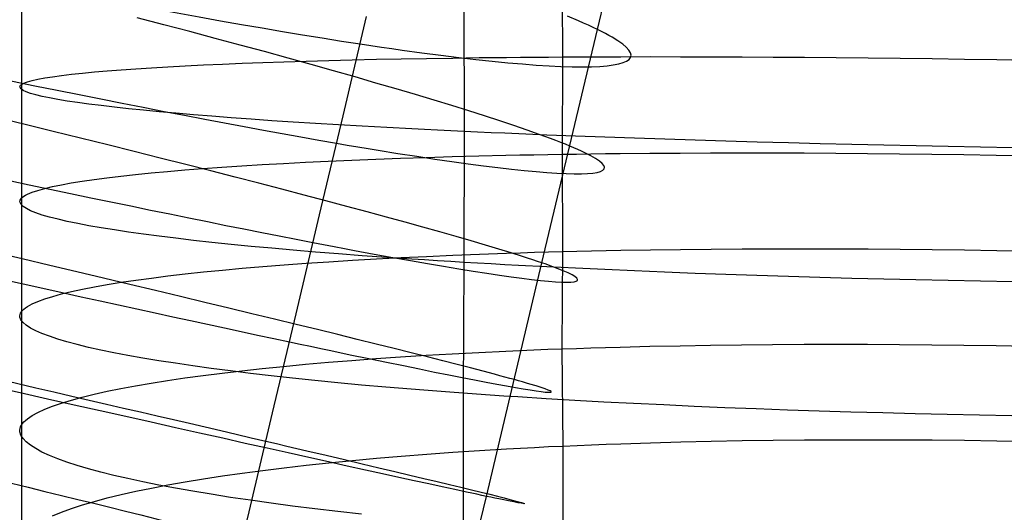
# Model space of a CAD drawing. Extents: x -383 to 1849, y -1185 to -529.
# Tile 769 of 870: x 1817 to 1832, y -1024 to -1016. Entities that reach past the tile are written whole.
import ezdxf

# ---------------------------------------------------------------- set-up
doc = ezdxf.new("R2010")
doc.units = 0
doc.layers.add('PREDEFINITO', color=7, linetype='CONTINUOUS')

msp = doc.modelspace()

# ---------------------------------------------------------------- linework, layer by layer
at = {"layer": 'PREDEFINITO'}
for p, q in [((1817.027, -1013.763, 662.842), (1817.027, -1017.225, 662.882)), ((1825.801, -1016.384, 482.465), (1826.219, -1014.606, 482.536)), ((1825.26, -1015.319, 650.342), (1825.27, -1016.802, 650.346)), ((1823.767, -1015.942, 676.272), (1823.768, -1017.938, 676.265)), ((1819.196, -1016.312, 474.039), (1818.791, -1016.206, 473.781)), ((1821.926, -1017.698, 496.839), (1822.284, -1016.189, 496.873)), ((1825.511, -1016.251, 481.544), (1825.342, -1016.18, 481.092)), ((1825.59, -1016.286, 481.772), (1825.511, -1016.251, 481.544)), ((1825.664, -1016.319, 482.002), (1825.59, -1016.286, 481.772)), ((1819.592, -1016.416, 474.311), (1819.196, -1016.312, 474.039)), ((1819.98, -1016.52, 474.595), (1819.592, -1016.416, 474.311)), ((1824.954, -1019.94, 482.389), (1825.801, -1016.384, 482.465)), ((1825.735, -1016.352, 482.233), (1825.664, -1016.319, 482.002)), ((1825.801, -1016.384, 482.465), (1825.735, -1016.352, 482.233)), ((1825.863, -1016.415, 482.699), (1825.801, -1016.384, 482.465)), ((1825.921, -1016.445, 482.933), (1825.863, -1016.415, 482.699)), ((1825.975, -1016.474, 483.169), (1825.921, -1016.445, 482.933)), ((1820.359, -1016.622, 474.892), (1819.98, -1016.52, 474.595)), ((1822.186, -1016.604, 497.022), (1822.35, -1016.629, 496.844)), ((1826.025, -1016.502, 483.406), (1825.975, -1016.474, 483.169)), ((1826.113, -1016.557, 483.883), (1826.025, -1016.502, 483.406)), ((1826.185, -1016.607, 484.363), (1826.113, -1016.557, 483.883)), ((1826.24, -1016.655, 484.846), (1826.185, -1016.607, 484.363)), ((1820.729, -1016.722, 475.2), (1820.359, -1016.622, 474.892)), ((1821.089, -1016.821, 475.521), (1820.729, -1016.722, 475.2)), ((1822.35, -1016.629, 496.844), (1822.511, -1016.653, 496.663)), ((1822.511, -1016.653, 496.663), (1822.669, -1016.675, 496.479)), ((1822.669, -1016.675, 496.479), (1822.824, -1016.697, 496.292)), ((1822.824, -1016.697, 496.292), (1823.125, -1016.739, 495.911)), ((1823.125, -1016.739, 495.911), (1823.413, -1016.776, 495.519)), ((1826.28, -1016.699, 485.331), (1826.24, -1016.655, 484.846)), ((1826.304, -1016.739, 485.818), (1826.28, -1016.699, 485.331)), ((1826.312, -1016.776, 486.306), (1826.304, -1016.739, 485.818)), ((1820.087, -1016.912, 654.741), (1820.389, -1016.899, 654.352)), ((1820.389, -1016.899, 654.352), (1820.702, -1016.888, 653.973)), ((1820.702, -1016.888, 653.973), (1821.026, -1016.877, 653.603)), ((1821.026, -1016.877, 653.603), (1821.362, -1016.866, 653.245)), ((1821.439, -1016.919, 475.853), (1821.089, -1016.821, 475.521)), ((1821.362, -1016.866, 653.245), (1821.709, -1016.856, 652.898)), ((1821.709, -1016.856, 652.898), (1822.066, -1016.847, 652.562)), ((1822.066, -1016.847, 652.562), (1822.434, -1016.839, 652.238)), ((1822.434, -1016.839, 652.238), (1822.812, -1016.832, 651.926)), ((1822.812, -1016.832, 651.926), (1823.199, -1016.825, 651.628)), ((1823.199, -1016.825, 651.628), (1823.596, -1016.819, 651.343)), ((1823.413, -1016.776, 495.519), (1823.688, -1016.81, 495.117)), ((1823.596, -1016.819, 651.343), (1824.001, -1016.813, 651.072)), ((1823.688, -1016.81, 495.117), (1823.95, -1016.84, 494.706)), ((1823.95, -1016.84, 494.706), (1824.199, -1016.867, 494.285)), ((1824.001, -1016.813, 651.072), (1824.416, -1016.809, 650.815)), ((1824.199, -1016.867, 494.285), (1824.436, -1016.89, 493.857)), ((1824.416, -1016.809, 650.815), (1824.626, -1016.807, 650.692)), ((1824.436, -1016.89, 493.857), (1824.658, -1016.91, 493.421)), ((1824.626, -1016.807, 650.692), (1824.839, -1016.805, 650.573)), ((1824.839, -1016.805, 650.573), (1825.053, -1016.804, 650.457)), ((1825.053, -1016.804, 650.457), (1825.27, -1016.802, 650.346)), ((1825.27, -1016.802, 650.346), (1825.261, -1018.285, 650.33)), ((1825.27, -1016.802, 650.346), (1825.488, -1016.801, 650.238)), ((1825.488, -1016.801, 650.238), (1825.709, -1016.8, 650.135)), ((1825.709, -1016.8, 650.135), (1825.931, -1016.799, 650.035)), ((1825.931, -1016.799, 650.035), (1826.155, -1016.799, 649.939)), ((1826.125, -1016.909, 488.748), (1826.192, -1016.889, 488.261)), ((1826.155, -1016.799, 649.939), (1826.608, -1016.798, 649.759)), ((1826.192, -1016.889, 488.261), (1826.245, -1016.866, 487.773)), ((1826.245, -1016.866, 487.773), (1826.283, -1016.84, 487.284)), ((1826.283, -1016.84, 487.284), (1826.305, -1016.81, 486.795)), ((1826.305, -1016.81, 486.795), (1826.312, -1016.776, 486.306)), ((1826.608, -1016.798, 649.759), (1827.067, -1016.799, 649.595)), ((1827.067, -1016.799, 649.595), (1827.532, -1016.8, 649.446)), ((1827.532, -1016.8, 649.446), (1828.002, -1016.802, 649.313)), ((1828.002, -1016.802, 649.313), (1828.477, -1016.805, 649.195)), ((1828.477, -1016.805, 649.195), (1828.955, -1016.808, 649.093)), ((1828.955, -1016.808, 649.093), (1829.437, -1016.812, 649.006)), ((1829.437, -1016.812, 649.006), (1829.922, -1016.817, 648.934)), ((1829.922, -1016.817, 648.934), (1830.41, -1016.823, 648.878)), ((1830.41, -1016.823, 648.878), (1830.899, -1016.829, 648.838)), ((1830.899, -1016.829, 648.838), (1831.39, -1016.836, 648.812)), ((1831.39, -1016.836, 648.812), (1831.881, -1016.844, 648.802)), ((1831.881, -1016.844, 648.802), (1832.373, -1016.853, 648.807)), ((1817.79, -1017.067, 659.065), (1817.956, -1017.049, 658.604)), ((1817.956, -1017.049, 658.604), (1818.138, -1017.031, 658.148)), ((1818.138, -1017.031, 658.148), (1818.334, -1017.015, 657.698)), ((1818.334, -1017.015, 657.698), (1818.544, -1016.998, 657.254)), ((1818.544, -1016.998, 657.254), (1818.768, -1016.982, 656.816)), ((1818.768, -1016.982, 656.816), (1819.006, -1016.967, 656.385)), ((1819.006, -1016.967, 656.385), (1819.257, -1016.952, 655.962)), ((1819.257, -1016.952, 655.962), (1819.521, -1016.938, 655.546)), ((1819.521, -1016.938, 655.546), (1819.798, -1016.925, 655.139)), ((1819.798, -1016.925, 655.139), (1820.087, -1016.912, 654.741)), ((1821.779, -1017.014, 476.197), (1821.439, -1016.919, 475.853)), ((1822.109, -1017.108, 476.551), (1821.779, -1017.014, 476.197)), ((1824.658, -1016.91, 493.421), (1824.868, -1016.926, 492.977)), ((1824.868, -1016.926, 492.977), (1825.063, -1016.938, 492.527)), ((1825.063, -1016.938, 492.527), (1825.245, -1016.947, 492.071)), ((1825.245, -1016.947, 492.071), (1825.414, -1016.952, 491.609)), ((1825.414, -1016.952, 491.609), (1825.568, -1016.953, 491.142)), ((1825.568, -1016.953, 491.142), (1825.708, -1016.952, 490.67)), ((1825.708, -1016.952, 490.67), (1825.834, -1016.946, 490.194)), ((1825.834, -1016.946, 490.194), (1825.946, -1016.937, 489.715)), ((1825.946, -1016.937, 489.715), (1826.042, -1016.925, 489.233)), ((1826.042, -1016.925, 489.233), (1826.125, -1016.909, 488.748)), ((1817.044, -1017.214, 662.639), (1817.064, -1017.204, 662.396)), ((1817.064, -1017.204, 662.396), (1817.089, -1017.193, 662.154)), ((1817.089, -1017.193, 662.154), (1817.118, -1017.183, 661.913)), ((1817.118, -1017.183, 661.913), (1817.19, -1017.162, 661.43)), ((1817.19, -1017.162, 661.43), (1817.278, -1017.142, 660.951)), ((1817.278, -1017.142, 660.951), (1817.382, -1017.123, 660.474)), ((1817.382, -1017.123, 660.474), (1817.502, -1017.104, 660)), ((1817.502, -1017.104, 660), (1817.638, -1017.085, 659.53)), ((1817.638, -1017.085, 659.53), (1817.79, -1017.067, 659.065)), ((1822.427, -1017.2, 476.915), (1822.109, -1017.108, 476.551)), ((1822.734, -1017.289, 477.289), (1822.427, -1017.2, 476.915)), ((1817.005, -1017.257, 663.612), (1817.008, -1017.246, 663.368)), ((1817.006, -1017.268, 663.855), (1817.005, -1017.257, 663.612)), ((1817.021, -1017.29, 664.342), (1817.006, -1017.268, 663.855)), ((1817.008, -1017.246, 663.368), (1817.015, -1017.235, 663.125)), ((1817.015, -1017.235, 663.125), (1817.027, -1017.225, 662.882)), ((1817.052, -1017.312, 664.829), (1817.021, -1017.29, 664.342)), ((1817.027, -1017.225, 662.882), (1817.044, -1017.214, 662.639)), ((1817.027, -1017.225, 662.882), (1817.027, -1020.685, 662.786)), ((1817.101, -1017.335, 665.314), (1817.052, -1017.312, 664.829)), ((1817.165, -1017.358, 665.798), (1817.101, -1017.335, 665.314)), ((1823.029, -1017.377, 477.673), (1822.734, -1017.289, 477.289)), ((1817.246, -1017.381, 666.28), (1817.165, -1017.358, 665.798)), ((1817.343, -1017.404, 666.76), (1817.246, -1017.381, 666.28)), ((1817.455, -1017.427, 667.237), (1817.343, -1017.404, 666.76)), ((1817.582, -1017.451, 667.71), (1817.455, -1017.427, 667.237)), ((1817.725, -1017.474, 668.179), (1817.582, -1017.451, 667.71)), ((1817.883, -1017.497, 668.644), (1817.725, -1017.474, 668.179)), ((1818.055, -1017.521, 669.104), (1817.883, -1017.497, 668.644)), ((1823.312, -1017.462, 478.066), (1823.029, -1017.377, 477.673)), ((1823.582, -1017.545, 478.468), (1823.312, -1017.462, 478.066)), ((1818.241, -1017.545, 669.559), (1818.055, -1017.521, 669.104)), ((1818.442, -1017.568, 670.008), (1818.241, -1017.545, 669.559)), ((1818.656, -1017.591, 670.45), (1818.442, -1017.568, 670.008)), ((1818.884, -1017.615, 670.886), (1818.656, -1017.591, 670.45)), ((1819.125, -1017.638, 671.314), (1818.884, -1017.615, 670.886)), ((1819.38, -1017.661, 671.735), (1819.125, -1017.638, 671.314)), ((1823.839, -1017.625, 478.878), (1823.582, -1017.545, 478.468)), ((1824.082, -1017.702, 479.296), (1823.839, -1017.625, 478.878)), ((1817.082, -1017.833, 473.071), (1816.649, -1017.728, 472.87)), ((1819.647, -1017.684, 672.147), (1819.38, -1017.661, 671.735)), ((1819.927, -1017.707, 672.55), (1819.647, -1017.684, 672.147)), ((1820.219, -1017.73, 672.944), (1819.927, -1017.707, 672.55)), ((1820.524, -1017.752, 673.328), (1820.219, -1017.73, 672.944)), ((1820.84, -1017.774, 673.702), (1820.524, -1017.752, 673.328)), ((1821.168, -1017.796, 674.066), (1820.84, -1017.774, 673.702)), ((1821.507, -1017.817, 674.417), (1821.168, -1017.796, 674.066)), ((1821.567, -1019.207, 496.834), (1821.926, -1017.698, 496.839)), ((1824.312, -1017.777, 479.722), (1824.082, -1017.702, 479.296)), ((1824.528, -1017.849, 480.155), (1824.312, -1017.777, 479.722)), ((1817.509, -1017.938, 473.286), (1817.082, -1017.833, 473.071)), ((1817.928, -1018.041, 473.516), (1817.509, -1017.938, 473.286)), ((1821.858, -1017.839, 674.758), (1821.507, -1017.817, 674.417)), ((1822.219, -1017.859, 675.085), (1821.858, -1017.839, 674.758)), ((1822.591, -1017.88, 675.401), (1822.219, -1017.859, 675.085)), ((1822.973, -1017.9, 675.702), (1822.591, -1017.88, 675.401)), ((1823.168, -1017.909, 675.848), (1822.973, -1017.9, 675.702)), ((1823.366, -1017.919, 675.991), (1823.168, -1017.909, 675.848)), ((1823.566, -1017.929, 676.129), (1823.366, -1017.919, 675.991)), ((1823.768, -1017.938, 676.265), (1823.566, -1017.929, 676.129)), ((1823.768, -1017.938, 676.265), (1823.767, -1019.933, 676.216)), ((1823.973, -1017.948, 676.396), (1823.768, -1017.938, 676.265)), ((1824.18, -1017.957, 676.524), (1823.973, -1017.948, 676.396)), ((1824.39, -1017.966, 676.648), (1824.18, -1017.957, 676.524)), ((1824.729, -1017.918, 480.595), (1824.528, -1017.849, 480.155)), ((1824.915, -1017.984, 481.041), (1824.729, -1017.918, 480.595)), ((1818.341, -1018.143, 473.759), (1817.928, -1018.041, 473.516)), ((1824.601, -1017.975, 676.769), (1824.39, -1017.966, 676.648)), ((1825.031, -1017.992, 676.999), (1824.601, -1017.975, 676.769)), ((1825.085, -1018.046, 481.494), (1824.915, -1017.984, 481.041)), ((1825.468, -1018.009, 677.214), (1825.031, -1017.992, 676.999)), ((1825.165, -1018.077, 481.722), (1825.085, -1018.046, 481.494)), ((1825.24, -1018.106, 481.952), (1825.165, -1018.077, 481.722)), ((1825.312, -1018.134, 482.183), (1825.24, -1018.106, 481.952)), ((1825.914, -1018.026, 677.414), (1825.468, -1018.009, 677.214)), ((1826.365, -1018.042, 677.599), (1825.914, -1018.026, 677.414)), ((1826.824, -1018.057, 677.77), (1826.365, -1018.042, 677.599)), ((1827.288, -1018.072, 677.925), (1826.824, -1018.057, 677.77)), ((1827.757, -1018.086, 678.066), (1827.288, -1018.072, 677.925)), ((1828.231, -1018.1, 678.192), (1827.757, -1018.086, 678.066)), ((1828.709, -1018.113, 678.303), (1828.231, -1018.1, 678.192)), ((1818.746, -1018.244, 474.017), (1818.341, -1018.143, 473.759)), ((1819.142, -1018.344, 474.288), (1818.746, -1018.244, 474.017)), ((1821.827, -1018.117, 496.99), (1821.99, -1018.145, 496.811)), ((1821.99, -1018.145, 496.811), (1822.151, -1018.172, 496.63)), ((1822.151, -1018.172, 496.63), (1822.308, -1018.198, 496.446)), ((1822.308, -1018.198, 496.446), (1822.462, -1018.224, 496.259)), ((1822.462, -1018.224, 496.259), (1822.761, -1018.272, 495.877)), ((1825.379, -1018.162, 482.416), (1825.312, -1018.134, 482.183)), ((1825.442, -1018.189, 482.65), (1825.379, -1018.162, 482.416)), ((1825.501, -1018.214, 482.885), (1825.442, -1018.189, 482.65)), ((1825.556, -1018.239, 483.121), (1825.501, -1018.214, 482.885)), ((1825.607, -1018.263, 483.358), (1825.556, -1018.239, 483.121)), ((1829.191, -1018.125, 678.398), (1828.709, -1018.113, 678.303)), ((1829.676, -1018.137, 678.479), (1829.191, -1018.125, 678.398)), ((1830.163, -1018.148, 678.545), (1829.676, -1018.137, 678.479)), ((1830.653, -1018.158, 678.595), (1830.163, -1018.148, 678.545)), ((1831.144, -1018.168, 678.631), (1830.653, -1018.158, 678.595)), ((1831.635, -1018.177, 678.651), (1831.144, -1018.168, 678.631)), ((1832.127, -1018.186, 678.656), (1831.635, -1018.177, 678.651)), ((1819.531, -1018.442, 474.572), (1819.142, -1018.344, 474.288)), ((1821.019, -1018.424, 653.58), (1821.355, -1018.406, 653.223)), ((1821.355, -1018.406, 653.223), (1821.701, -1018.39, 652.876)), ((1821.701, -1018.39, 652.876), (1822.058, -1018.374, 652.541)), ((1822.058, -1018.374, 652.541), (1822.426, -1018.359, 652.218)), ((1822.426, -1018.359, 652.218), (1822.803, -1018.345, 651.907)), ((1822.761, -1018.272, 495.877), (1823.047, -1018.316, 495.485)), ((1822.803, -1018.345, 651.907), (1823.19, -1018.333, 651.609)), ((1823.047, -1018.316, 495.485), (1823.321, -1018.358, 495.082)), ((1823.19, -1018.333, 651.609), (1823.587, -1018.321, 651.325)), ((1823.321, -1018.358, 495.082), (1823.581, -1018.395, 494.67)), ((1823.581, -1018.395, 494.67), (1823.829, -1018.43, 494.25)), ((1823.587, -1018.321, 651.325), (1823.992, -1018.31, 651.054)), ((1823.992, -1018.31, 651.054), (1824.407, -1018.301, 650.798)), ((1824.407, -1018.301, 650.798), (1824.617, -1018.296, 650.675)), ((1824.617, -1018.296, 650.675), (1824.83, -1018.292, 650.556)), ((1824.83, -1018.292, 650.556), (1825.044, -1018.288, 650.441)), ((1825.044, -1018.288, 650.441), (1825.261, -1018.285, 650.33)), ((1825.261, -1018.285, 650.33), (1825.479, -1018.282, 650.223)), ((1825.261, -1018.285, 650.33), (1825.27, -1019.767, 650.276)), ((1825.479, -1018.282, 650.223), (1825.7, -1018.279, 650.119)), ((1825.697, -1018.309, 483.835), (1825.607, -1018.263, 483.358)), ((1825.771, -1018.351, 484.315), (1825.697, -1018.309, 483.835)), ((1825.7, -1018.279, 650.119), (1825.922, -1018.276, 650.019)), ((1825.829, -1018.39, 484.799), (1825.771, -1018.351, 484.315)), ((1825.87, -1018.425, 485.285), (1825.829, -1018.39, 484.799)), ((1825.922, -1018.276, 650.019), (1826.146, -1018.274, 649.924)), ((1826.146, -1018.274, 649.924), (1826.599, -1018.27, 649.744)), ((1826.599, -1018.27, 649.744), (1827.058, -1018.267, 649.58)), ((1827.058, -1018.267, 649.58), (1827.523, -1018.265, 649.431)), ((1827.523, -1018.265, 649.431), (1827.993, -1018.264, 649.298)), ((1827.993, -1018.264, 649.298), (1828.468, -1018.265, 649.18)), ((1828.468, -1018.265, 649.18), (1828.947, -1018.266, 649.078)), ((1828.947, -1018.266, 649.078), (1829.429, -1018.269, 648.991)), ((1829.429, -1018.269, 648.991), (1829.915, -1018.272, 648.919)), ((1829.915, -1018.272, 648.919), (1830.402, -1018.277, 648.863)), ((1830.402, -1018.277, 648.863), (1830.892, -1018.282, 648.822)), ((1830.892, -1018.282, 648.822), (1831.383, -1018.289, 648.796)), ((1831.383, -1018.289, 648.796), (1831.875, -1018.297, 648.786)), ((1831.875, -1018.297, 648.786), (1832.366, -1018.305, 648.791)), ((1819.001, -1018.569, 656.355), (1819.252, -1018.546, 655.933)), ((1819.252, -1018.546, 655.933), (1819.516, -1018.524, 655.519)), ((1819.516, -1018.524, 655.519), (1819.792, -1018.502, 655.112)), ((1819.911, -1018.538, 474.868), (1819.531, -1018.442, 474.572)), ((1819.792, -1018.502, 655.112), (1820.081, -1018.481, 654.715)), ((1820.281, -1018.633, 475.176), (1819.911, -1018.538, 474.868)), ((1820.081, -1018.481, 654.715), (1820.382, -1018.461, 654.327)), ((1820.382, -1018.461, 654.327), (1820.695, -1018.442, 653.948)), ((1820.695, -1018.442, 653.948), (1821.019, -1018.424, 653.58)), ((1823.829, -1018.43, 494.25), (1824.063, -1018.461, 493.821)), ((1824.063, -1018.461, 493.821), (1824.284, -1018.488, 493.384)), ((1824.284, -1018.488, 493.384), (1824.491, -1018.512, 492.94)), ((1824.491, -1018.512, 492.94), (1824.685, -1018.533, 492.489)), ((1824.685, -1018.533, 492.489), (1824.865, -1018.55, 492.033)), ((1824.865, -1018.55, 492.033), (1825.031, -1018.563, 491.57)), ((1825.796, -1018.562, 488.219), (1825.846, -1018.548, 487.73)), ((1825.846, -1018.548, 487.73), (1825.882, -1018.53, 487.24)), ((1825.896, -1018.456, 485.772), (1825.87, -1018.425, 485.285)), ((1825.882, -1018.53, 487.24), (1825.902, -1018.509, 486.751)), ((1825.907, -1018.484, 486.261), (1825.896, -1018.456, 485.772)), ((1825.902, -1018.509, 486.751), (1825.907, -1018.484, 486.261)), ((1817.787, -1018.722, 659.029), (1817.954, -1018.695, 658.569)), ((1817.954, -1018.695, 658.569), (1818.135, -1018.668, 658.114)), ((1818.135, -1018.668, 658.114), (1818.33, -1018.642, 657.665)), ((1818.33, -1018.642, 657.665), (1818.54, -1018.617, 657.222)), ((1818.54, -1018.617, 657.222), (1818.764, -1018.593, 656.785)), ((1818.764, -1018.593, 656.785), (1819.001, -1018.569, 656.355)), ((1820.643, -1018.726, 475.497), (1820.281, -1018.633, 475.176)), ((1825.031, -1018.563, 491.57), (1825.184, -1018.574, 491.102)), ((1825.184, -1018.574, 491.102), (1825.322, -1018.58, 490.63)), ((1825.322, -1018.58, 490.63), (1825.446, -1018.583, 490.154)), ((1825.446, -1018.583, 490.154), (1825.555, -1018.583, 489.674)), ((1825.555, -1018.583, 489.674), (1825.65, -1018.58, 489.191)), ((1825.65, -1018.58, 489.191), (1825.73, -1018.572, 488.706)), ((1825.73, -1018.572, 488.706), (1825.796, -1018.562, 488.219)), ((1817.189, -1018.864, 661.391), (1817.277, -1018.835, 660.912)), ((1817.277, -1018.835, 660.912), (1817.381, -1018.806, 660.436)), ((1817.381, -1018.806, 660.436), (1817.501, -1018.777, 659.963)), ((1817.501, -1018.777, 659.963), (1817.636, -1018.749, 659.494)), ((1817.636, -1018.749, 659.494), (1817.787, -1018.722, 659.029)), ((1820.994, -1018.818, 475.829), (1820.643, -1018.726, 475.497)), ((1821.335, -1018.907, 476.172), (1820.994, -1018.818, 475.829)), ((1817.005, -1019.002, 663.569), (1817.008, -1018.986, 663.326)), ((1817.006, -1019.018, 663.812), (1817.005, -1019.002, 663.569)), ((1817.008, -1018.986, 663.326), (1817.016, -1018.971, 663.083)), ((1817.016, -1018.971, 663.083), (1817.028, -1018.955, 662.84)), ((1817.028, -1018.955, 662.84), (1817.044, -1018.94, 662.597)), ((1817.044, -1018.94, 662.597), (1817.064, -1018.924, 662.355)), ((1817.064, -1018.924, 662.355), (1817.089, -1018.909, 662.113)), ((1817.089, -1018.909, 662.113), (1817.118, -1018.894, 661.872)), ((1817.118, -1018.894, 661.872), (1817.189, -1018.864, 661.391)), ((1821.665, -1018.994, 476.525), (1821.335, -1018.907, 476.172)), ((1821.984, -1019.079, 476.889), (1821.665, -1018.994, 476.525)), ((1817.021, -1019.049, 664.299), (1817.006, -1019.018, 663.812)), ((1817.053, -1019.081, 664.785), (1817.021, -1019.049, 664.299)), ((1817.102, -1019.113, 665.27), (1817.053, -1019.081, 664.785)), ((1817.167, -1019.146, 665.753), (1817.102, -1019.113, 665.27)), ((1817.247, -1019.178, 666.235), (1817.167, -1019.146, 665.753)), ((1822.292, -1019.162, 477.263), (1821.984, -1019.079, 476.889)), ((1817.344, -1019.211, 666.714), (1817.247, -1019.178, 666.235)), ((1817.456, -1019.243, 667.191), (1817.344, -1019.211, 666.714)), ((1817.584, -1019.276, 667.664), (1817.456, -1019.243, 667.191)), ((1817.726, -1019.309, 668.133), (1817.584, -1019.276, 667.664)), ((1821.21, -1020.717, 496.859), (1821.567, -1019.207, 496.834)), ((1822.588, -1019.242, 477.647), (1822.292, -1019.162, 477.263)), ((1822.872, -1019.32, 478.039), (1822.588, -1019.242, 477.647)), ((1817.884, -1019.342, 668.597), (1817.726, -1019.309, 668.133)), ((1818.056, -1019.374, 669.057), (1817.884, -1019.342, 668.597)), ((1818.242, -1019.407, 669.512), (1818.056, -1019.374, 669.057)), ((1818.443, -1019.439, 669.96), (1818.242, -1019.407, 669.512)), ((1818.657, -1019.471, 670.403), (1818.443, -1019.439, 669.96)), ((1823.143, -1019.395, 478.441), (1822.872, -1019.32, 478.039)), ((1823.402, -1019.468, 478.851), (1823.143, -1019.395, 478.441)), ((1818.885, -1019.503, 670.838), (1818.657, -1019.471, 670.403)), ((1819.126, -1019.535, 671.266), (1818.885, -1019.503, 670.838)), ((1819.381, -1019.566, 671.687), (1819.126, -1019.535, 671.266)), ((1819.648, -1019.598, 672.099), (1819.381, -1019.566, 671.687)), ((1819.928, -1019.628, 672.502), (1819.648, -1019.598, 672.099)), ((1823.646, -1019.538, 479.269), (1823.402, -1019.468, 478.851)), ((1823.878, -1019.604, 479.694), (1823.646, -1019.538, 479.269)), ((1824.095, -1019.668, 480.127), (1823.878, -1019.604, 479.694)), ((1820.22, -1019.659, 672.896), (1819.928, -1019.628, 672.502)), ((1820.524, -1019.689, 673.28), (1820.22, -1019.659, 672.896)), ((1820.84, -1019.718, 673.654), (1820.524, -1019.689, 673.28)), ((1821.168, -1019.747, 674.017), (1820.84, -1019.718, 673.654)), ((1821.507, -1019.776, 674.369), (1821.168, -1019.747, 674.017)), ((1821.467, -1019.63, 496.986), (1821.63, -1019.661, 496.807)), ((1821.63, -1019.661, 496.807), (1821.79, -1019.691, 496.626)), ((1821.79, -1019.691, 496.626), (1821.946, -1019.721, 496.441)), ((1821.946, -1019.721, 496.441), (1822.1, -1019.75, 496.254)), ((1822.1, -1019.75, 496.254), (1822.397, -1019.805, 495.872)), ((1824.297, -1019.729, 480.567), (1824.095, -1019.668, 480.127)), ((1824.485, -1019.787, 481.014), (1824.297, -1019.729, 480.567)), ((1825.488, -1019.762, 650.169), (1825.709, -1019.757, 650.065)), ((1825.709, -1019.757, 650.065), (1825.931, -1019.752, 649.966)), ((1825.931, -1019.752, 649.966), (1826.155, -1019.748, 649.87)), ((1826.155, -1019.748, 649.87), (1826.608, -1019.741, 649.69)), ((1826.608, -1019.741, 649.69), (1827.067, -1019.734, 649.526)), ((1827.067, -1019.734, 649.526), (1827.532, -1019.73, 649.377)), ((1827.532, -1019.73, 649.377), (1828.002, -1019.726, 649.244)), ((1828.002, -1019.726, 649.244), (1828.476, -1019.724, 649.127)), ((1828.476, -1019.724, 649.127), (1828.955, -1019.724, 649.024)), ((1828.955, -1019.724, 649.024), (1829.437, -1019.725, 648.937)), ((1829.437, -1019.725, 648.937), (1829.922, -1019.727, 648.866)), ((1829.922, -1019.727, 648.866), (1830.409, -1019.73, 648.81)), ((1830.409, -1019.73, 648.81), (1830.899, -1019.735, 648.769)), ((1830.899, -1019.735, 648.769), (1831.389, -1019.741, 648.743)), ((1831.389, -1019.741, 648.743), (1831.881, -1019.749, 648.733)), ((1831.881, -1019.749, 648.733), (1832.372, -1019.758, 648.738)), ((1817.037, -1019.88, 473.304), (1816.61, -1019.78, 473.088)), ((1817.458, -1019.979, 473.534), (1817.037, -1019.88, 473.304)), ((1821.858, -1019.803, 674.709), (1821.507, -1019.776, 674.369)), ((1821.71, -1019.922, 652.824), (1822.067, -1019.9, 652.489)), ((1822.219, -1019.831, 675.037), (1821.858, -1019.803, 674.709)), ((1822.067, -1019.9, 652.489), (1822.435, -1019.879, 652.166)), ((1822.591, -1019.857, 675.352), (1822.219, -1019.831, 675.037)), ((1822.397, -1019.805, 495.872), (1822.682, -1019.857, 495.478)), ((1822.435, -1019.879, 652.166), (1822.812, -1019.859, 651.855)), ((1822.973, -1019.883, 675.654), (1822.591, -1019.857, 675.352)), ((1822.682, -1019.857, 495.478), (1822.953, -1019.905, 495.075)), ((1822.812, -1019.859, 651.855), (1823.199, -1019.841, 651.557)), ((1822.953, -1019.905, 495.075), (1823.212, -1019.95, 494.663)), ((1823.168, -1019.896, 675.799), (1822.973, -1019.883, 675.654)), ((1823.365, -1019.909, 675.942), (1823.168, -1019.896, 675.799)), ((1823.199, -1019.841, 651.557), (1823.596, -1019.823, 651.272)), ((1823.596, -1019.823, 651.272), (1824.002, -1019.807, 651.001)), ((1824.002, -1019.807, 651.001), (1824.416, -1019.793, 650.745)), ((1824.416, -1019.793, 650.745), (1824.626, -1019.786, 650.622)), ((1824.657, -1019.841, 481.467), (1824.485, -1019.787, 481.014)), ((1824.626, -1019.786, 650.622), (1824.839, -1019.779, 650.503)), ((1824.737, -1019.867, 481.695), (1824.657, -1019.841, 481.467)), ((1824.814, -1019.892, 481.925), (1824.737, -1019.867, 481.695)), ((1824.886, -1019.917, 482.157), (1824.814, -1019.892, 481.925)), ((1824.839, -1019.779, 650.503), (1825.053, -1019.773, 650.388)), ((1825.053, -1019.773, 650.388), (1825.27, -1019.767, 650.276)), ((1825.27, -1019.767, 650.276), (1825.26, -1021.249, 650.202)), ((1825.27, -1019.767, 650.276), (1825.488, -1019.762, 650.169)), ((1817.872, -1020.077, 473.778), (1817.458, -1019.979, 473.534)), ((1819.799, -1020.079, 655.062), (1820.088, -1020.05, 654.664)), ((1820.088, -1020.05, 654.664), (1820.39, -1020.023, 654.276)), ((1820.39, -1020.023, 654.276), (1820.703, -1019.996, 653.897)), ((1820.703, -1019.996, 653.897), (1821.027, -1019.97, 653.529)), ((1821.027, -1019.97, 653.529), (1821.363, -1019.946, 653.171)), ((1821.363, -1019.946, 653.171), (1821.71, -1019.922, 652.824)), ((1823.212, -1019.95, 494.663), (1823.457, -1019.992, 494.241)), ((1823.565, -1019.921, 676.08), (1823.365, -1019.909, 675.942)), ((1823.457, -1019.992, 494.241), (1823.69, -1020.031, 493.812)), ((1823.767, -1019.933, 676.216), (1823.565, -1019.921, 676.08)), ((1823.69, -1020.031, 493.812), (1823.909, -1020.067, 493.374)), ((1823.767, -1019.933, 676.216), (1823.755, -1021.926, 676.122)), ((1823.972, -1019.945, 676.347), (1823.767, -1019.933, 676.216)), ((1824.179, -1019.957, 676.475), (1823.972, -1019.945, 676.347)), ((1824.109, -1023.497, 482.461), (1824.954, -1019.94, 482.389)), ((1824.389, -1019.968, 676.599), (1824.179, -1019.957, 676.475)), ((1824.6, -1019.98, 676.719), (1824.389, -1019.968, 676.599)), ((1825.03, -1020.002, 676.949), (1824.6, -1019.98, 676.719)), ((1824.954, -1019.94, 482.389), (1824.886, -1019.917, 482.157)), ((1825.018, -1019.962, 482.623), (1824.954, -1019.94, 482.389)), ((1825.078, -1019.984, 482.858), (1825.018, -1019.962, 482.623)), ((1825.467, -1020.023, 677.164), (1825.03, -1020.002, 676.949)), ((1825.134, -1020.004, 483.095), (1825.078, -1019.984, 482.858)), ((1825.186, -1020.024, 483.332), (1825.134, -1020.004, 483.095)), ((1825.278, -1020.061, 483.809), (1825.186, -1020.024, 483.332)), ((1825.912, -1020.043, 677.364), (1825.467, -1020.023, 677.164)), ((1826.364, -1020.063, 677.55), (1825.912, -1020.043, 677.364)), ((1818.278, -1020.174, 474.036), (1817.872, -1020.077, 473.778)), ((1818.677, -1020.268, 474.308), (1818.278, -1020.174, 474.036)), ((1818.545, -1020.236, 657.172), (1818.769, -1020.203, 656.735)), ((1818.769, -1020.203, 656.735), (1819.007, -1020.171, 656.305)), ((1819.007, -1020.171, 656.305), (1819.258, -1020.139, 655.883)), ((1819.258, -1020.139, 655.883), (1819.522, -1020.109, 655.468)), ((1819.522, -1020.109, 655.468), (1819.799, -1020.079, 655.062)), ((1823.909, -1020.067, 493.374), (1824.114, -1020.099, 492.929)), ((1824.114, -1020.099, 492.929), (1824.306, -1020.127, 492.478)), ((1824.306, -1020.127, 492.478), (1824.484, -1020.153, 492.02)), ((1824.484, -1020.153, 492.02), (1824.648, -1020.175, 491.557)), ((1824.648, -1020.175, 491.557), (1824.798, -1020.193, 491.088)), ((1824.798, -1020.193, 491.088), (1824.934, -1020.209, 490.615)), ((1825.354, -1020.094, 484.291), (1825.278, -1020.061, 483.809)), ((1825.413, -1020.124, 484.775), (1825.354, -1020.094, 484.291)), ((1825.457, -1020.15, 485.261), (1825.413, -1020.124, 484.775)), ((1825.486, -1020.173, 485.749), (1825.457, -1020.15, 485.261)), ((1825.498, -1020.192, 486.239), (1825.486, -1020.173, 485.749)), ((1825.496, -1020.208, 486.729), (1825.498, -1020.192, 486.239)), ((1826.822, -1020.082, 677.72), (1826.364, -1020.063, 677.55)), ((1827.286, -1020.1, 677.876), (1826.822, -1020.082, 677.72)), ((1827.755, -1020.117, 678.016), (1827.286, -1020.1, 677.876)), ((1828.229, -1020.133, 678.142), (1827.755, -1020.117, 678.016)), ((1828.708, -1020.148, 678.252), (1828.229, -1020.133, 678.142)), ((1829.189, -1020.162, 678.348), (1828.708, -1020.148, 678.252)), ((1829.674, -1020.176, 678.428), (1829.189, -1020.162, 678.348)), ((1830.162, -1020.188, 678.494), (1829.674, -1020.176, 678.428)), ((1830.651, -1020.2, 678.544), (1830.162, -1020.188, 678.494)), ((1831.142, -1020.21, 678.579), (1830.651, -1020.2, 678.544)), ((1817.791, -1020.376, 658.979), (1817.957, -1020.34, 658.519)), ((1817.957, -1020.34, 658.519), (1818.139, -1020.305, 658.064)), ((1818.139, -1020.305, 658.064), (1818.335, -1020.27, 657.615)), ((1818.335, -1020.27, 657.615), (1818.545, -1020.236, 657.172)), ((1819.067, -1020.361, 474.592), (1818.677, -1020.268, 474.308)), ((1824.934, -1020.209, 490.615), (1825.055, -1020.221, 490.138)), ((1825.055, -1020.221, 490.138), (1825.162, -1020.229, 489.657)), ((1825.162, -1020.229, 489.657), (1825.255, -1020.234, 489.173)), ((1825.255, -1020.234, 489.173), (1825.333, -1020.236, 488.687)), ((1825.333, -1020.236, 488.687), (1825.396, -1020.234, 488.199)), ((1825.396, -1020.234, 488.199), (1825.444, -1020.229, 487.71)), ((1825.444, -1020.229, 487.71), (1825.478, -1020.22, 487.219)), ((1825.478, -1020.22, 487.219), (1825.496, -1020.208, 486.729)), ((1831.633, -1020.22, 678.599), (1831.142, -1020.21, 678.579)), ((1832.125, -1020.229, 678.604), (1831.633, -1020.22, 678.599)), ((1817.278, -1020.526, 660.86), (1817.383, -1020.488, 660.384)), ((1817.383, -1020.488, 660.384), (1817.503, -1020.45, 659.912)), ((1817.503, -1020.45, 659.912), (1817.639, -1020.413, 659.443)), ((1817.639, -1020.413, 659.443), (1817.791, -1020.376, 658.979)), ((1819.449, -1020.453, 474.889), (1819.067, -1020.361, 474.592)), ((1819.821, -1020.542, 475.199), (1819.449, -1020.453, 474.889)), ((1817.044, -1020.665, 662.544), (1817.064, -1020.645, 662.302)), ((1817.064, -1020.645, 662.302), (1817.089, -1020.625, 662.06)), ((1817.089, -1020.625, 662.06), (1817.119, -1020.605, 661.819)), ((1817.119, -1020.605, 661.819), (1817.19, -1020.565, 661.338)), ((1817.19, -1020.565, 661.338), (1817.278, -1020.526, 660.86)), ((1820.184, -1020.629, 475.52), (1819.821, -1020.542, 475.199)), ((1820.538, -1020.715, 475.852), (1820.184, -1020.629, 475.52)), ((1817.004, -1020.746, 663.513), (1817.007, -1020.726, 663.271)), ((1817.005, -1020.767, 663.756), (1817.004, -1020.746, 663.513)), ((1817.02, -1020.808, 664.242), (1817.005, -1020.767, 663.756)), ((1817.007, -1020.726, 663.271), (1817.015, -1020.705, 663.028)), ((1817.015, -1020.705, 663.028), (1817.027, -1020.685, 662.786)), ((1817.027, -1020.685, 662.786), (1817.026, -1022.414, 662.688)), ((1817.027, -1020.685, 662.786), (1817.044, -1020.665, 662.544)), ((1820.881, -1020.798, 476.195), (1820.538, -1020.715, 475.852)), ((1820.852, -1022.225, 496.913), (1821.21, -1020.717, 496.859)), ((1821.213, -1020.878, 476.55), (1820.881, -1020.798, 476.195)), ((1817.051, -1020.849, 664.726), (1817.02, -1020.808, 664.242)), ((1817.099, -1020.891, 665.21), (1817.051, -1020.849, 664.726)), ((1817.163, -1020.933, 665.693), (1817.099, -1020.891, 665.21)), ((1817.244, -1020.975, 666.173), (1817.163, -1020.933, 665.693)), ((1821.535, -1020.957, 476.914), (1821.213, -1020.878, 476.55)), ((1821.845, -1021.033, 477.289), (1821.535, -1020.957, 476.914)), ((1817.34, -1021.017, 666.651), (1817.244, -1020.975, 666.173)), ((1817.452, -1021.059, 667.126), (1817.34, -1021.017, 666.651)), ((1817.579, -1021.101, 667.598), (1817.452, -1021.059, 667.126)), ((1817.721, -1021.143, 668.065), (1817.579, -1021.101, 667.598)), ((1822.143, -1021.106, 477.673), (1821.845, -1021.033, 477.289)), ((1822.429, -1021.177, 478.066), (1822.143, -1021.106, 477.673)), ((1817.878, -1021.185, 668.529), (1817.721, -1021.143, 668.065)), ((1818.05, -1021.227, 668.987), (1817.878, -1021.185, 668.529)), ((1818.236, -1021.268, 669.44), (1818.05, -1021.227, 668.987)), ((1821.108, -1021.143, 497.012), (1821.27, -1021.178, 496.834)), ((1821.27, -1021.178, 496.834), (1821.429, -1021.211, 496.652)), ((1821.429, -1021.211, 496.652), (1821.585, -1021.244, 496.468)), ((1821.585, -1021.244, 496.468), (1821.738, -1021.276, 496.281)), ((1822.703, -1021.245, 478.468), (1822.429, -1021.177, 478.066)), ((1822.963, -1021.31, 478.878), (1822.703, -1021.245, 478.468)), ((1825.044, -1021.257, 650.313), (1825.26, -1021.249, 650.202)), ((1825.26, -1021.249, 650.202), (1825.479, -1021.242, 650.095)), ((1825.26, -1021.249, 650.202), (1825.271, -1022.73, 650.088)), ((1825.479, -1021.242, 650.095), (1825.699, -1021.235, 649.991)), ((1825.699, -1021.235, 649.991), (1825.922, -1021.228, 649.892)), ((1825.922, -1021.228, 649.892), (1826.146, -1021.222, 649.796)), ((1826.146, -1021.222, 649.796), (1826.599, -1021.211, 649.616)), ((1826.599, -1021.211, 649.616), (1827.058, -1021.202, 649.452)), ((1827.058, -1021.202, 649.452), (1827.523, -1021.194, 649.303)), ((1827.523, -1021.194, 649.303), (1827.993, -1021.188, 649.17)), ((1827.993, -1021.188, 649.17), (1828.468, -1021.184, 649.052)), ((1828.468, -1021.184, 649.052), (1828.947, -1021.181, 648.95)), ((1828.947, -1021.181, 648.95), (1829.429, -1021.18, 648.862)), ((1829.429, -1021.18, 648.862), (1829.914, -1021.181, 648.791)), ((1829.914, -1021.181, 648.791), (1830.402, -1021.183, 648.734)), ((1830.402, -1021.183, 648.734), (1830.892, -1021.187, 648.693)), ((1830.892, -1021.187, 648.693), (1831.382, -1021.193, 648.667)), ((1831.382, -1021.193, 648.667), (1831.874, -1021.2, 648.656)), ((1831.874, -1021.2, 648.656), (1832.366, -1021.209, 648.661)), ((1818.436, -1021.309, 669.887), (1818.236, -1021.268, 669.44)), ((1818.65, -1021.35, 670.328), (1818.436, -1021.309, 669.887)), ((1818.877, -1021.391, 670.762), (1818.65, -1021.35, 670.328)), ((1819.118, -1021.431, 671.189), (1818.877, -1021.391, 670.762)), ((1821.738, -1021.276, 496.281), (1822.034, -1021.339, 495.898)), ((1822.034, -1021.339, 495.898), (1822.317, -1021.398, 495.505)), ((1822.059, -1021.426, 652.412), (1822.426, -1021.398, 652.089)), ((1822.317, -1021.398, 495.505), (1822.587, -1021.454, 495.102)), ((1822.426, -1021.398, 652.089), (1822.803, -1021.372, 651.778)), ((1822.803, -1021.372, 651.778), (1823.19, -1021.348, 651.481)), ((1823.21, -1021.373, 479.297), (1822.963, -1021.31, 478.878)), ((1823.19, -1021.348, 651.481), (1823.587, -1021.325, 651.197)), ((1823.444, -1021.432, 479.723), (1823.21, -1021.373, 479.297)), ((1823.587, -1021.325, 651.197), (1823.992, -1021.304, 650.926)), ((1823.992, -1021.304, 650.926), (1824.407, -1021.284, 650.67)), ((1824.407, -1021.284, 650.67), (1824.617, -1021.275, 650.547)), ((1824.617, -1021.275, 650.547), (1824.829, -1021.266, 650.428)), ((1824.829, -1021.266, 650.428), (1825.044, -1021.257, 650.313)), ((1819.372, -1021.47, 671.608), (1819.118, -1021.431, 671.189)), ((1819.639, -1021.51, 672.018), (1819.372, -1021.47, 671.608)), ((1819.919, -1021.548, 672.42), (1819.639, -1021.51, 672.018)), ((1820.21, -1021.587, 672.812), (1819.919, -1021.548, 672.42)), ((1820.383, -1021.584, 654.196), (1820.696, -1021.55, 653.818)), ((1820.696, -1021.55, 653.818), (1821.02, -1021.517, 653.45)), ((1821.02, -1021.517, 653.45), (1821.355, -1021.485, 653.093)), ((1821.355, -1021.485, 653.093), (1821.702, -1021.455, 652.746)), ((1821.702, -1021.455, 652.746), (1822.059, -1021.426, 652.412)), ((1822.587, -1021.454, 495.102), (1822.844, -1021.506, 494.69)), ((1822.844, -1021.506, 494.69), (1823.088, -1021.556, 494.269)), ((1823.088, -1021.556, 494.269), (1823.319, -1021.603, 493.839)), ((1823.663, -1021.488, 480.156), (1823.444, -1021.432, 479.723)), ((1823.868, -1021.541, 480.596), (1823.663, -1021.488, 480.156)), ((1824.058, -1021.591, 481.043), (1823.868, -1021.541, 480.596)), ((1819.253, -1021.732, 655.799), (1819.516, -1021.693, 655.385)), ((1819.516, -1021.693, 655.385), (1819.793, -1021.656, 654.98)), ((1819.793, -1021.656, 654.98), (1820.082, -1021.619, 654.583)), ((1820.082, -1021.619, 654.583), (1820.383, -1021.584, 654.196)), ((1820.514, -1021.624, 673.195), (1820.21, -1021.587, 672.812)), ((1820.83, -1021.661, 673.568), (1820.514, -1021.624, 673.195)), ((1821.158, -1021.697, 673.93), (1820.83, -1021.661, 673.568)), ((1821.497, -1021.732, 674.28), (1821.158, -1021.697, 673.93)), ((1823.319, -1021.603, 493.839), (1823.536, -1021.646, 493.402)), ((1823.536, -1021.646, 493.402), (1823.74, -1021.686, 492.957)), ((1823.74, -1021.686, 492.957), (1823.93, -1021.723, 492.506)), ((1824.233, -1021.637, 481.496), (1824.058, -1021.591, 481.043)), ((1824.314, -1021.659, 481.725), (1824.233, -1021.637, 481.496)), ((1824.392, -1021.68, 481.955), (1824.314, -1021.659, 481.725)), ((1824.465, -1021.7, 482.187), (1824.392, -1021.68, 481.955)), ((1824.535, -1021.719, 482.419), (1824.465, -1021.7, 482.187)), ((1817.008, -1021.921, 473.587), (1816.586, -1021.826, 473.357)), ((1818.331, -1021.897, 657.528), (1818.541, -1021.854, 657.086)), ((1818.541, -1021.854, 657.086), (1818.765, -1021.813, 656.65)), ((1818.765, -1021.813, 656.65), (1819.002, -1021.772, 656.221)), ((1819.002, -1021.772, 656.221), (1819.253, -1021.732, 655.799)), ((1821.847, -1021.767, 674.619), (1821.497, -1021.732, 674.28)), ((1822.208, -1021.801, 674.946), (1821.847, -1021.767, 674.619)), ((1822.579, -1021.834, 675.26), (1822.208, -1021.801, 674.946)), ((1822.961, -1021.866, 675.561), (1822.579, -1021.834, 675.26)), ((1823.93, -1021.723, 492.506), (1824.106, -1021.757, 492.048)), ((1824.106, -1021.757, 492.048), (1824.268, -1021.787, 491.585)), ((1824.268, -1021.787, 491.585), (1824.416, -1021.815, 491.117)), ((1824.416, -1021.815, 491.117), (1824.55, -1021.839, 490.644)), ((1824.6, -1021.737, 482.653), (1824.535, -1021.719, 482.419)), ((1824.55, -1021.839, 490.644), (1824.67, -1021.859, 490.167)), ((1824.661, -1021.754, 482.889), (1824.6, -1021.737, 482.653)), ((1824.719, -1021.771, 483.125), (1824.661, -1021.754, 482.889)), ((1824.772, -1021.786, 483.362), (1824.719, -1021.771, 483.125)), ((1824.866, -1021.814, 483.84), (1824.772, -1021.786, 483.362)), ((1824.944, -1021.839, 484.321), (1824.866, -1021.814, 483.84)), ((1825.005, -1021.86, 484.805), (1824.944, -1021.839, 484.321)), ((1817.422, -1022.014, 473.83), (1817.008, -1021.921, 473.587)), ((1817.788, -1022.03, 658.889), (1817.954, -1021.985, 658.43)), ((1817.954, -1021.985, 658.43), (1818.135, -1021.94, 657.976)), ((1818.135, -1021.94, 657.976), (1818.331, -1021.897, 657.528)), ((1823.156, -1021.881, 675.707), (1822.961, -1021.866, 675.561)), ((1823.353, -1021.896, 675.848), (1823.156, -1021.881, 675.707)), ((1823.553, -1021.912, 675.987), (1823.353, -1021.896, 675.848)), ((1823.755, -1021.926, 676.122), (1823.553, -1021.912, 675.987)), ((1823.96, -1021.941, 676.253), (1823.755, -1021.926, 676.122)), ((1823.755, -1021.926, 676.122), (1823.756, -1023.917, 675.995)), ((1824.167, -1021.955, 676.38), (1823.96, -1021.941, 676.253)), ((1824.376, -1021.969, 676.504), (1824.167, -1021.955, 676.38)), ((1824.588, -1021.983, 676.624), (1824.376, -1021.969, 676.504)), ((1825.017, -1022.01, 676.854), (1824.588, -1021.983, 676.624)), ((1824.67, -1021.859, 490.167), (1824.775, -1021.876, 489.686)), ((1824.775, -1021.876, 489.686), (1824.866, -1021.89, 489.203)), ((1824.866, -1021.89, 489.203), (1824.942, -1021.901, 488.717)), ((1824.942, -1021.901, 488.717), (1825.003, -1021.908, 488.229)), ((1825.003, -1021.908, 488.229), (1825.049, -1021.911, 487.74)), ((1825.052, -1021.877, 485.291), (1825.005, -1021.86, 484.805)), ((1825.049, -1021.911, 487.74), (1825.08, -1021.912, 487.25)), ((1825.082, -1021.891, 485.78), (1825.052, -1021.877, 485.291)), ((1825.08, -1021.912, 487.25), (1825.096, -1021.908, 486.759)), ((1825.097, -1021.901, 486.269), (1825.082, -1021.891, 485.78)), ((1825.096, -1021.908, 486.759), (1825.097, -1021.901, 486.269)), ((1817.381, -1022.169, 660.292), (1817.501, -1022.122, 659.82)), ((1817.829, -1022.106, 474.088), (1817.422, -1022.014, 473.83)), ((1817.501, -1022.122, 659.82), (1817.637, -1022.076, 659.353)), ((1817.637, -1022.076, 659.353), (1817.788, -1022.03, 658.889)), ((1818.228, -1022.195, 474.359), (1817.829, -1022.106, 474.088)), ((1825.454, -1022.035, 677.068), (1825.017, -1022.01, 676.854)), ((1825.899, -1022.06, 677.268), (1825.454, -1022.035, 677.068)), ((1826.351, -1022.083, 677.453), (1825.899, -1022.06, 677.268)), ((1826.809, -1022.105, 677.624), (1826.351, -1022.083, 677.453)), ((1827.273, -1022.126, 677.779), (1826.809, -1022.105, 677.624)), ((1827.742, -1022.146, 677.92), (1827.273, -1022.126, 677.779)), ((1828.216, -1022.164, 678.046), (1827.742, -1022.146, 677.92)), ((1817.118, -1022.314, 661.724), (1817.189, -1022.266, 661.244)), ((1817.189, -1022.266, 661.244), (1817.277, -1022.217, 660.766)), ((1817.277, -1022.217, 660.766), (1817.381, -1022.169, 660.292)), ((1818.619, -1022.283, 474.643), (1818.228, -1022.195, 474.359)), ((1819.001, -1022.369, 474.939), (1818.619, -1022.283, 474.643)), ((1820.494, -1023.733, 496.995), (1820.852, -1022.225, 496.913)), ((1828.694, -1022.182, 678.156), (1828.216, -1022.164, 678.046)), ((1829.176, -1022.198, 678.252), (1828.694, -1022.182, 678.156)), ((1829.661, -1022.213, 678.333), (1829.176, -1022.198, 678.252)), ((1830.148, -1022.227, 678.399), (1829.661, -1022.213, 678.333)), ((1830.637, -1022.239, 678.449), (1830.148, -1022.227, 678.399)), ((1831.128, -1022.251, 678.485), (1830.637, -1022.239, 678.449)), ((1831.62, -1022.261, 678.505), (1831.128, -1022.251, 678.485)), ((1832.112, -1022.27, 678.51), (1831.62, -1022.261, 678.505)), ((1817.007, -1022.464, 663.172), (1817.015, -1022.439, 662.93)), ((1817.015, -1022.439, 662.93), (1817.026, -1022.414, 662.688)), ((1817.026, -1022.414, 662.688), (1817.043, -1022.389, 662.446)), ((1817.026, -1022.414, 662.688), (1817.027, -1024.141, 662.554)), ((1817.043, -1022.389, 662.446), (1817.063, -1022.364, 662.205)), ((1817.063, -1022.364, 662.205), (1817.088, -1022.339, 661.964)), ((1817.088, -1022.339, 661.964), (1817.118, -1022.314, 661.724)), ((1819.375, -1022.453, 475.248), (1819.001, -1022.369, 474.939)), ((1819.739, -1022.534, 475.568), (1819.375, -1022.453, 475.248)), ((1817.004, -1022.489, 663.414), (1817.007, -1022.464, 663.172)), ((1817.005, -1022.514, 663.657), (1817.004, -1022.489, 663.414)), ((1817.019, -1022.565, 664.141), (1817.005, -1022.514, 663.657)), ((1817.051, -1022.616, 664.625), (1817.019, -1022.565, 664.141)), ((1820.093, -1022.613, 475.9), (1819.739, -1022.534, 475.568)), ((1817.099, -1022.667, 665.108), (1817.051, -1022.616, 664.625)), ((1817.163, -1022.719, 665.589), (1817.099, -1022.667, 665.108)), ((1817.244, -1022.77, 666.069), (1817.163, -1022.719, 665.589)), ((1820.437, -1022.69, 476.243), (1820.093, -1022.613, 475.9)), ((1820.77, -1022.764, 476.596), (1820.437, -1022.69, 476.243)), ((1820.75, -1022.655, 497.067), (1820.911, -1022.693, 496.888)), ((1820.911, -1022.693, 496.888), (1821.069, -1022.73, 496.707)), ((1821.069, -1022.73, 496.707), (1821.224, -1022.766, 496.522)), ((1824.627, -1022.762, 650.433), (1824.84, -1022.751, 650.314)), ((1824.84, -1022.751, 650.314), (1825.054, -1022.74, 650.199)), ((1825.054, -1022.74, 650.199), (1825.271, -1022.73, 650.088)), ((1825.271, -1022.73, 650.088), (1825.489, -1022.72, 649.981)), ((1825.271, -1022.73, 650.088), (1825.273, -1024.209, 649.95)), ((1825.489, -1022.72, 649.981), (1825.71, -1022.711, 649.878)), ((1825.71, -1022.711, 649.878), (1825.932, -1022.703, 649.778)), ((1825.932, -1022.703, 649.778), (1826.156, -1022.695, 649.683)), ((1826.156, -1022.695, 649.683), (1826.609, -1022.68, 649.503)), ((1826.609, -1022.68, 649.503), (1827.068, -1022.667, 649.34)), ((1827.068, -1022.667, 649.34), (1827.533, -1022.657, 649.191)), ((1827.533, -1022.657, 649.191), (1828.003, -1022.648, 649.058)), ((1828.003, -1022.648, 649.058), (1828.477, -1022.642, 648.94)), ((1828.477, -1022.642, 648.94), (1828.956, -1022.637, 648.838)), ((1828.956, -1022.637, 648.838), (1829.438, -1022.634, 648.751)), ((1829.438, -1022.634, 648.751), (1829.923, -1022.634, 648.68)), ((1829.923, -1022.634, 648.68), (1830.411, -1022.635, 648.623)), ((1830.411, -1022.635, 648.623), (1830.9, -1022.638, 648.582)), ((1830.9, -1022.638, 648.582), (1831.39, -1022.643, 648.556)), ((1831.39, -1022.643, 648.556), (1831.882, -1022.65, 648.546)), ((1831.882, -1022.65, 648.546), (1832.373, -1022.659, 648.55)), ((1817.34, -1022.822, 666.546), (1817.244, -1022.77, 666.069)), ((1817.452, -1022.873, 667.02), (1817.34, -1022.822, 666.546)), ((1817.579, -1022.924, 667.49), (1817.452, -1022.873, 667.02)), ((1821.092, -1022.836, 476.96), (1820.77, -1022.764, 476.596)), ((1821.403, -1022.905, 477.334), (1821.092, -1022.836, 476.96)), ((1821.224, -1022.766, 496.522), (1821.375, -1022.801, 496.335)), ((1821.375, -1022.801, 496.335), (1821.669, -1022.87, 495.951)), ((1821.703, -1022.972, 477.718), (1821.403, -1022.905, 477.334)), ((1821.669, -1022.87, 495.951), (1821.95, -1022.937, 495.558)), ((1822.435, -1022.916, 651.972), (1822.812, -1022.884, 651.662)), ((1822.812, -1022.884, 651.662), (1823.2, -1022.854, 651.365)), ((1823.2, -1022.854, 651.365), (1823.596, -1022.825, 651.081)), ((1823.596, -1022.825, 651.081), (1824.002, -1022.798, 650.811)), ((1824.002, -1022.798, 650.811), (1824.417, -1022.774, 650.555)), ((1824.417, -1022.774, 650.555), (1824.627, -1022.762, 650.433)), ((1817.721, -1022.975, 667.957), (1817.579, -1022.924, 667.49)), ((1817.878, -1023.026, 668.42), (1817.721, -1022.975, 667.957)), ((1818.05, -1023.077, 668.877), (1817.878, -1023.026, 668.42)), ((1821.027, -1023.061, 653.331), (1821.363, -1023.023, 652.974)), ((1821.363, -1023.023, 652.974), (1821.71, -1022.986, 652.628)), ((1821.99, -1023.035, 478.11), (1821.703, -1022.972, 477.718)), ((1821.71, -1022.986, 652.628), (1822.067, -1022.95, 652.294)), ((1821.95, -1022.937, 495.558), (1822.218, -1023, 495.154)), ((1822.265, -1023.096, 478.512), (1821.99, -1023.035, 478.11)), ((1822.067, -1022.95, 652.294), (1822.435, -1022.916, 651.972)), ((1822.218, -1023, 495.154), (1822.473, -1023.06, 494.741)), ((1818.236, -1023.127, 669.329), (1818.05, -1023.077, 668.877)), ((1818.436, -1023.177, 669.775), (1818.236, -1023.127, 669.329)), ((1818.65, -1023.227, 670.215), (1818.436, -1023.177, 669.775)), ((1819.799, -1023.231, 654.858), (1820.088, -1023.186, 654.462)), ((1820.088, -1023.186, 654.462), (1820.389, -1023.143, 654.075)), ((1820.389, -1023.143, 654.075), (1820.702, -1023.102, 653.698)), ((1820.702, -1023.102, 653.698), (1821.027, -1023.061, 653.331)), ((1822.526, -1023.153, 478.922), (1822.265, -1023.096, 478.512)), ((1822.473, -1023.06, 494.741), (1822.715, -1023.118, 494.32)), ((1822.775, -1023.208, 479.34), (1822.526, -1023.153, 478.922)), ((1822.715, -1023.118, 494.32), (1822.943, -1023.172, 493.89)), ((1822.943, -1023.172, 493.89), (1823.158, -1023.223, 493.452)), ((1818.877, -1023.276, 670.648), (1818.65, -1023.227, 670.215)), ((1819.118, -1023.325, 671.074), (1818.877, -1023.276, 670.648)), ((1819.006, -1023.371, 656.097), (1819.258, -1023.323, 655.676)), ((1819.372, -1023.372, 671.492), (1819.118, -1023.325, 671.074)), ((1819.258, -1023.323, 655.676), (1819.522, -1023.276, 655.263)), ((1819.522, -1023.276, 655.263), (1819.799, -1023.231, 654.858)), ((1823.01, -1023.259, 479.765), (1822.775, -1023.208, 479.34)), ((1823.23, -1023.308, 480.199), (1823.01, -1023.259, 479.765)), ((1823.158, -1023.223, 493.452), (1823.36, -1023.271, 493.006)), ((1823.437, -1023.352, 480.639), (1823.23, -1023.308, 480.199)), ((1823.36, -1023.271, 493.006), (1823.547, -1023.317, 492.554)), ((1823.628, -1023.394, 481.085), (1823.437, -1023.352, 480.639)), ((1823.547, -1023.317, 492.554), (1823.721, -1023.359, 492.096)), ((1818.334, -1023.522, 657.402), (1818.544, -1023.471, 656.961)), ((1818.544, -1023.471, 656.961), (1818.769, -1023.42, 656.525)), ((1818.769, -1023.42, 656.525), (1819.006, -1023.371, 656.097)), ((1819.639, -1023.42, 671.902), (1819.372, -1023.372, 671.492)), ((1819.918, -1023.466, 672.303), (1819.639, -1023.42, 671.902)), ((1820.21, -1023.512, 672.694), (1819.918, -1023.466, 672.303)), ((1823.804, -1023.432, 481.538), (1823.628, -1023.394, 481.085)), ((1823.688, -1025.274, 482.548), (1824.109, -1023.497, 482.461)), ((1823.721, -1023.359, 492.096), (1823.881, -1023.398, 491.633)), ((1823.887, -1023.449, 481.767), (1823.804, -1023.432, 481.538)), ((1823.881, -1023.398, 491.633), (1824.027, -1023.433, 491.164)), ((1823.965, -1023.466, 481.997), (1823.887, -1023.449, 481.767)), ((1824.039, -1023.482, 482.228), (1823.965, -1023.466, 481.997)), ((1824.027, -1023.433, 491.164), (1824.159, -1023.466, 490.69)), ((1824.109, -1023.497, 482.461), (1824.039, -1023.482, 482.228)), ((1824.176, -1023.511, 482.695), (1824.109, -1023.497, 482.461)), ((1824.159, -1023.466, 490.69), (1824.276, -1023.495, 490.213)), ((1824.276, -1023.495, 490.213), (1824.379, -1023.521, 489.732)), ((1817.79, -1023.682, 658.761), (1817.957, -1023.628, 658.303)), ((1817.957, -1023.628, 658.303), (1818.138, -1023.575, 657.85)), ((1818.138, -1023.575, 657.85), (1818.334, -1023.522, 657.402)), ((1820.514, -1023.557, 673.076), (1820.21, -1023.512, 672.694)), ((1820.83, -1023.601, 673.448), (1820.514, -1023.557, 673.076)), ((1821.158, -1023.645, 673.809), (1820.83, -1023.601, 673.448)), ((1821.497, -1023.687, 674.159), (1821.158, -1023.645, 673.809)), ((1824.238, -1023.524, 482.93), (1824.176, -1023.511, 482.695)), ((1824.296, -1023.536, 483.166), (1824.238, -1023.524, 482.93)), ((1824.35, -1023.547, 483.404), (1824.296, -1023.536, 483.166)), ((1824.445, -1023.566, 483.881), (1824.35, -1023.547, 483.404)), ((1824.379, -1023.521, 489.732), (1824.468, -1023.544, 489.248)), ((1824.525, -1023.582, 484.363), (1824.445, -1023.566, 483.881)), ((1824.468, -1023.544, 489.248), (1824.542, -1023.563, 488.761)), ((1824.589, -1023.594, 484.847), (1824.525, -1023.582, 484.363)), ((1824.542, -1023.563, 488.761), (1824.601, -1023.579, 488.273)), ((1824.637, -1023.602, 485.333), (1824.589, -1023.594, 484.847)), ((1824.601, -1023.579, 488.273), (1824.645, -1023.592, 487.783)), ((1824.669, -1023.607, 485.822), (1824.637, -1023.602, 485.333)), ((1824.645, -1023.592, 487.783), (1824.674, -1023.601, 487.293)), ((1824.686, -1023.609, 486.311), (1824.669, -1023.607, 485.822)), ((1824.674, -1023.601, 487.293), (1824.688, -1023.606, 486.802)), ((1824.688, -1023.606, 486.802), (1824.686, -1023.609, 486.311)), ((1817.502, -1023.793, 659.691), (1817.638, -1023.737, 659.224)), ((1817.638, -1023.737, 659.224), (1817.79, -1023.682, 658.761)), ((1820.136, -1025.239, 497.108), (1820.494, -1023.733, 496.995)), ((1821.847, -1023.728, 674.497), (1821.497, -1023.687, 674.159)), ((1822.208, -1023.768, 674.823), (1821.847, -1023.728, 674.497))]:
    msp.add_line(p, q, dxfattribs=at)
at = {"layer": 'PREDEFINITO', "extrusion": (0.221903, 0.972566, 0.069819)}
msp.add_arc((-1991.606, 525.931, -549.665), 15.446, 87.9845, 135.7503, dxfattribs=at)
at = {"layer": 'PREDEFINITO', "extrusion": (0.22219, 0.973661, 0.051138)}
msp.add_arc((-1991.616, 515.605, -561.094), 15.437, 90.29, 135.7742, dxfattribs=at)
at = {"layer": 'PREDEFINITO', "extrusion": (0.222313, 0.974437, 0.03241)}
msp.add_arc((-1991.578, 505.054, -572.522), 15.426, 92.5493, 135.7794, dxfattribs=at)
at = {"layer": 'PREDEFINITO', "extrusion": (0.222493, 0.974837, 0.013786)}
msp.add_arc((-1991.627, 494.363, -583.412), 15.406, 94.8418, 135.7989, dxfattribs=at)
at = {"layer": 'PREDEFINITO', "extrusion": (0.222434, 0.974935, -0.005046)}
msp.add_arc((-1991.603, 483.425, -594.534), 15.315, 97.1195, 135.9508, dxfattribs=at)
at = {"layer": 'PREDEFINITO', "extrusion": (0.222352, 0.974678, -0.023702)}
msp.add_arc((-1991.6, 472.318, -605.249), 15.281, 99.363, 135.9553, dxfattribs=at)

doc.saveas('drawing.dxf')
